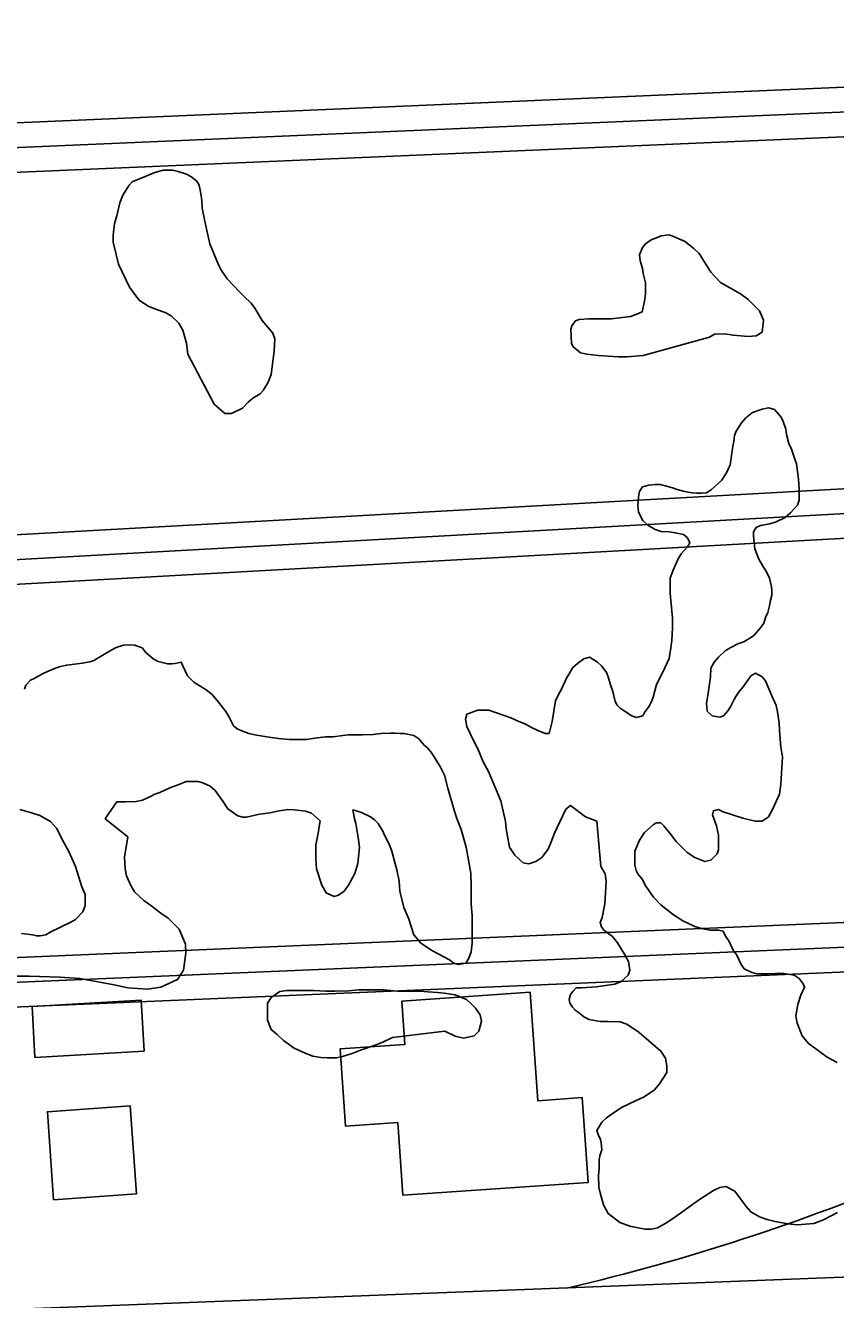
# Model space of a CAD drawing. Extents: x 3313442 to 3351311, y 721974 to 747360.
# Drawn here: x 3330348 to 3330838, y 730435 to 731207 of the extents above; entities that cross this region are included whole.
import ezdxf

# ---------------------------------------------------------------- set-up
doc = ezdxf.new("R2010")
doc.units = 0
for name, color, linetype in [('V-BLDG-OTLN', 7, 'Continuous'), ('V-ROAD-CNTR', 7, 'Continuous'), ('V-SITE-VEGE', 7, 'Continuous')]:
    doc.layers.add(name, color=color, linetype=linetype)

msp = doc.modelspace()

# ---------------------------------------------------------------- linework, layer by layer
at = {"layer": 'V-BLDG-OTLN'}
for points in [[(3330576.34, 730498.64), (3330688.44, 730506.4), (3330684.89, 730557.69), (3330657.98, 730555.82), (3330653.44, 730621.4), (3330575.75, 730616.02), (3330577.56, 730589.86), (3330538.36, 730587.15), (3330541.59, 730540.49), (3330573.29, 730542.68)], [(3330351.95, 730612.85), (3330418.01, 730616.62), (3330419.77, 730585.79), (3330353.71, 730582.02)], [(3330365.02, 730495.89), (3330415.14, 730499.37), (3330411.44, 730552.64), (3330361.32, 730549.16)]]:
    msp.add_lwpolyline(points, close=True, dxfattribs=at)
at = {"layer": 'V-ROAD-CNTR'}
for points in [[(3331247.28, 731206.53), (3331221.05, 731191.78), (3331199.23, 731184.47), (3330000.61, 731132.98)], [(3331254.63, 731193.45), (3331227.16, 731178.01), (3331201.99, 731169.58), (3330001.25, 731117.99)], [(3331261.98, 731180.38), (3331233.27, 731164.24), (3331204.75, 731154.68), (3330001.89, 731103.01)], [(3329884.26, 730872.82), (3331419.56, 730958.26)], [(3329818.83, 730854.16), (3331420.4, 730943.29)], [(3329887.31, 730842.95), (3331421.23, 730928.31)], [(3329904.27, 730624.82), (3330105.48, 730632.44), (3331485.01, 730690.95), (3331526.23, 730700.15)], [(3327963.75, 730534.99), (3328531.21, 730557.86), (3330106.09, 730617.45), (3331486.97, 730676.02), (3331529.5, 730685.51)], [(3327964.36, 730520), (3328531.79, 730542.87), (3330106.69, 730602.46), (3331488.94, 730661.09), (3331532.77, 730670.87)], [(3329775.4, 730407.57), (3331545, 730476.33)]]:
    msp.add_lwpolyline(points, dxfattribs=at)
msp.add_arc((3330382.06, 731700.5), 1291.92, 283.17605, 292.91452, dxfattribs=at)
at = {"layer": 'V-SITE-VEGE'}
for points in [[(3330446.31, 731007.64), (3330445.49, 731014.24), (3330443.3, 731022.21), (3330440.83, 731026.34), (3330436.17, 731030.74), (3330432.87, 731032.67), (3330426.82, 731034.88), (3330422.7, 731036.53), (3330416.93, 731040.11), (3330415.29, 731042.04), (3330410.9, 731048.09), (3330404.31, 731062.12), (3330402.95, 731067.89), (3330401.03, 731075.32), (3330401.04, 731079.72), (3330401.87, 731086.59), (3330403.25, 731091.26), (3330405.19, 731099.23), (3330406.84, 731103.9), (3330410.7, 731109.94), (3330412.62, 731111.86), (3330417.02, 731113.78), (3330426.37, 731117.62), (3330431.32, 731118.99), (3330437.1, 731118.98), (3330440.39, 731118.15), (3330445.34, 731116.5), (3330448.09, 731115.12), (3330451.66, 731112.37), (3330453.03, 731109.89), (3330454.12, 731104.94), (3330454.67, 731100.54), (3330454.94, 731095.87), (3330456.58, 731088.17), (3330457.67, 731082.4), (3330459.58, 731074.42), (3330464.79, 731061.77), (3330466.71, 731058.19), (3330470, 731053.24), (3330477.42, 731045.26), (3330480.16, 731042.78), (3330484.56, 731038.38), (3330486.75, 731035.35), (3330491.14, 731027.93), (3330497.73, 731020.22), (3330498.83, 731016.92), (3330498.54, 731009.5), (3330496.6, 730995.21), (3330494.67, 730990.26), (3330491.91, 730985.59), (3330489.99, 730983.67), (3330485.58, 730980.93), (3330482.83, 730978.46), (3330479.26, 730974.89), (3330472.66, 730971.6), (3330468.53, 730971.6), (3330462.21, 730977.38)], [(3330721.75, 731006.76), (3330712.13, 731005.94), (3330706.63, 731005.95), (3330694.54, 731006.79), (3330687.67, 731007.62), (3330683.81, 731008.45), (3330679.15, 731012.31), (3330678.33, 731014.23), (3330678.06, 731022.75), (3330678.62, 731024.68), (3330680.82, 731027.7), (3330683.02, 731028.52), (3330688.79, 731029.06), (3330702.54, 731029.05), (3330714.08, 731030.41), (3330717.93, 731031.78), (3330721.23, 731033.15), (3330722.62, 731039.74), (3330723.17, 731044.14), (3330723.18, 731050.74), (3330721.81, 731056.51), (3330721.27, 731059.54), (3330719.9, 731064.21), (3330719.63, 731067.79), (3330721.28, 731072.18), (3330723.21, 731074.38), (3330726.51, 731076.85), (3330729.81, 731077.94), (3330732.56, 731079.32), (3330737.23, 731079.86), (3330739.71, 731079.03), (3330743.28, 731077.38), (3330746.85, 731076), (3330752.34, 731071.6), (3330755.64, 731068.57), (3330762.77, 731057.29), (3330768.54, 731050.96), (3330780.62, 731044.07), (3330785.29, 731040.77), (3330792.16, 731033.89), (3330794.62, 731028.11), (3330793.79, 731020.96), (3330790.21, 731018.77), (3330785.27, 731018.22), (3330776.19, 731019.06), (3330771.25, 731019.89), (3330764.92, 731019.62), (3330761.9, 731017.98)], [(3330570.06, 730594.05), (3330564.29, 730591.31), (3330559.61, 730589.39), (3330550.81, 730586.37), (3330545.58, 730584.46), (3330539.81, 730582.54), (3330536.24, 730581.72), (3330530.46, 730581.73), (3330526.62, 730582), (3330521.94, 730582.84), (3330517.27, 730584.49), (3330510.68, 730587.52), (3330504.08, 730592.2), (3330500.24, 730595.78), (3330496.67, 730598.81), (3330494.48, 730604.58), (3330494.49, 730614.76), (3330496.7, 730618.32), (3330501.92, 730621.9), (3330506.05, 730622.44), (3330522.54, 730622.42), (3330529.69, 730622.14), (3330535.18, 730622.13), (3330543.71, 730622.39), (3330549.75, 730622.94), (3330564.87, 730622.92), (3330572.84, 730622.08), (3330586.87, 730622.07), (3330591.54, 730621.79), (3330597.31, 730621.23), (3330601.43, 730620.95), (3330608.03, 730619.84), (3330614.9, 730617.08), (3330617.92, 730614.33), (3330620.39, 730611.86), (3330623.13, 730607.73), (3330623.95, 730603.88), (3330622.29, 730597.83), (3330619.54, 730595.09), (3330612.95, 730593.72), (3330608, 730594.83), (3330601.68, 730597.86)]]:
    msp.add_lwpolyline(points, close=True, dxfattribs=at)
for points in [[(3330681.94, 730820.43), (3330685.79, 730823.17), (3330689.37, 730824.27), (3330694.04, 730821.24), (3330696.79, 730818.76), (3330699.53, 730814.91), (3330700.62, 730812.43), (3330701.99, 730807.48), (3330703.36, 730803.36), (3330704.73, 730797.31), (3330706.1, 730795.11), (3330708.02, 730793.18), (3330711.87, 730790.7), (3330714.62, 730788.77), (3330717.64, 730787.67), (3330721.49, 730788.77), (3330722.59, 730790.69), (3330725.34, 730794.53), (3330727, 730797.83), (3330727.82, 730800.03), (3330728.93, 730804.7), (3330729.76, 730807.72), (3330733.62, 730815.14), (3330737.48, 730823.38), (3330738.58, 730829.98), (3330739.14, 730834.38), (3330739.42, 730842.07), (3330739.43, 730847.85), (3330738.07, 730862.97), (3330738.08, 730872.04), (3330740.01, 730876.98), (3330742.77, 730883.31), (3330744.7, 730886.87), (3330748.55, 730890.99), (3330749.93, 730893.47), (3330748.56, 730896.49), (3330746.09, 730898.42), (3330741.14, 730899.53), (3330737.57, 730900.08), (3330732.62, 730900.36), (3330729.05, 730901.46), (3330724.65, 730904.21), (3330721.63, 730906.97), (3330718.89, 730911.92), (3330718.62, 730916.05), (3330718.9, 730921.27), (3330719.45, 730924.57), (3330721.38, 730927.31), (3330725.23, 730928.41), (3330729.08, 730928.68), (3330732.1, 730928.67), (3330736.77, 730927.57), (3330739.52, 730926.74), (3330742.27, 730925.64), (3330746.67, 730924.53), (3330751.34, 730923.7), (3330754.09, 730923.43), (3330757.11, 730923.42), (3330760.14, 730923.69), (3330763.16, 730925.61), (3330769.22, 730931.1), (3330772.25, 730935.77), (3330774.45, 730940.72), (3330776.11, 730951.99), (3330776.67, 730954.73), (3330776.95, 730958.31), (3330778.05, 730961.06), (3330781.35, 730966), (3330783.83, 730969.02), (3330787.96, 730972.32), (3330793.74, 730974.23), (3330797.58, 730975.05), (3330801.16, 730974.22), (3330805.28, 730969.55), (3330806.37, 730966.8), (3330808.02, 730962.12), (3330808.56, 730959.09), (3330809.93, 730953.6), (3330811.57, 730950.02), (3330813.77, 730943.42), (3330814.59, 730941.22), (3330815.68, 730931.87), (3330816.22, 730925.82), (3330816.21, 730919.23), (3330815.11, 730916.2), (3330810.98, 730911.53), (3330807.68, 730908.79), (3330802.17, 730906.05), (3330798.33, 730904.95), (3330792.83, 730903.86), (3330790.08, 730902.77), (3330788.42, 730900.02), (3330788.42, 730897.54), (3330789.24, 730889.85), (3330791.7, 730883.52), (3330793.9, 730879.67), (3330796.64, 730875.54), (3330798.29, 730871.97), (3330799.38, 730866.74), (3330799.65, 730864.27), (3330799.65, 730861.79)], [(3330799.65, 730861.79), (3330798.54, 730857.95), (3330798.26, 730855.2), (3330797.16, 730851.35), (3330795.78, 730848.33), (3330794.68, 730844.76), (3330792.75, 730842.01), (3330788.9, 730837.62), (3330787.25, 730836.24), (3330782.57, 730833.5), (3330778.99, 730832.4), (3330774.32, 730829.94), (3330771.29, 730828.02), (3330767.44, 730824.17), (3330764.69, 730821.15), (3330762.76, 730817.58), (3330762.48, 730812.36), (3330760.82, 730801.09), (3330759.98, 730796.42), (3330760.53, 730791.47), (3330763.55, 730788.72), (3330768.22, 730787.88), (3330770.42, 730788.71), (3330773.17, 730792), (3330775.1, 730795.02), (3330776.75, 730798.59), (3330777.85, 730800.52), (3330779.78, 730803.54), (3330782.26, 730806.28), (3330785.02, 730810.41), (3330786.94, 730812.88), (3330789.7, 730814.52), (3330793.81, 730812.32), (3330795.74, 730809.84), (3330799.57, 730800.77), (3330802.31, 730794.99), (3330803.14, 730791.14), (3330803.95, 730784.54), (3330804.22, 730779.87), (3330805.03, 730769.7), (3330805.58, 730766.12), (3330806.13, 730764.2), (3330805.85, 730760.35), (3330805.56, 730754.03), (3330805.01, 730747.43), (3330804.18, 730741.38), (3330800.04, 730732.04), (3330797.56, 730727.65), (3330793.71, 730724.9), (3330789.59, 730724.91), (3330782.16, 730726.84), (3330770.08, 730730.7), (3330767.33, 730732.08), (3330764.3, 730731.26), (3330763.75, 730728.79), (3330766.22, 730722.19), (3330767.31, 730716.41), (3330767.3, 730707.62), (3330766.47, 730705.15), (3330762.62, 730701.3), (3330759.04, 730700.48)], [(3330347.38, 730804.89), (3330348.21, 730807.36), (3330350.96, 730810.38), (3330352.88, 730811.2), (3330358.38, 730814.22), (3330361.41, 730815.59), (3330366.08, 730817.51), (3330369.11, 730818.6), (3330372.96, 730819.42), (3330379.28, 730820.24), (3330382.31, 730820.51), (3330386.98, 730821.33), (3330389.46, 730822.15), (3330400.19, 730828.74), (3330402.94, 730830.11), (3330407.33, 730831.48), (3330410.91, 730831.75), (3330413.93, 730831.47), (3330418.6, 730829.82), (3330420.8, 730827.06), (3330425.19, 730823.21), (3330428.22, 730821.56), (3330433.99, 730820.18), (3330436.46, 730820.17), (3330438.66, 730820.45)], [(3330438.66, 730820.45), (3330442.23, 730821.27), (3330443.06, 730819.34), (3330446.08, 730813.01), (3330449.92, 730809.16), (3330457.33, 730804.48), (3330460.91, 730801.72), (3330464.75, 730797.05), (3330469.14, 730791.27), (3330471.06, 730788.24)], [(3330707.65, 730482), (3330700.51, 730487.51), (3330697.77, 730492.73), (3330695.85, 730499.33), (3330695.03, 730503.46), (3330694.76, 730510.6), (3330695.04, 730514.73), (3330695.05, 730519.95), (3330695.6, 730522.42), (3330696.71, 730526), (3330696.44, 730530.4), (3330695.89, 730532.32), (3330694.52, 730535.34), (3330693.7, 730537.82), (3330696.73, 730542.77), (3330699.48, 730545.51), (3330704.98, 730549.35), (3330709.11, 730551.82), (3330717.08, 730555.66), (3330722.04, 730557.85), (3330728.36, 730562.24), (3330731.67, 730566.09), (3330736.07, 730572.96), (3330736.08, 730576.81), (3330735.26, 730581.48), (3330732.51, 730585.88), (3330719.33, 730597.17), (3330711.92, 730602.12), (3330707.79, 730603.5), (3330700.65, 730603.79), (3330695.7, 730603.79), (3330689.1, 730604.9), (3330685.81, 730606.55), (3330682.51, 730609.31), (3330680.59, 730610.68), (3330678.94, 730612.34), (3330677.3, 730614.81), (3330677.02, 730617.01), (3330677.85, 730620.03), (3330679.23, 730621.95), (3330681.16, 730624.15), (3330684.73, 730624.15), (3330693.25, 730624.69), (3330697.65, 730625.23), (3330704.52, 730626.32), (3330708.38, 730627.97), (3330712.78, 730631.81), (3330713.6, 730634.83), (3330712.79, 730640.06), (3330710.59, 730644.18), (3330706.2, 730651.34), (3330703.19, 730655.19), (3330697.97, 730659.05), (3330696.6, 730660.97), (3330695.77, 730663.72), (3330696.88, 730666.74), (3330698.54, 730674.99), (3330699.38, 730688.46), (3330698.83, 730693.13), (3330696.09, 730697.53), (3330693.65, 730725.02), (3330686.78, 730727.51), (3330677.71, 730734.39), (3330674.96, 730732.2), (3330668.07, 730717.63), (3330666.14, 730712.41), (3330664.21, 730708.02), (3330660.36, 730703.07), (3330656.78, 730700.6), (3330652.66, 730699.23), (3330649.08, 730699.79), (3330644.14, 730704.46), (3330640.85, 730709.15), (3330638.94, 730720.42), (3330638.39, 730724.81), (3330635.66, 730737.19), (3330632.37, 730744.89), (3330628.26, 730755.07), (3330624.97, 730760.84), (3330621.68, 730768.82), (3330619.21, 730773.49), (3330615.1, 730782.3), (3330614.28, 730786.7), (3330615.11, 730789.72), (3330621.71, 730792.19), (3330628.3, 730792.18), (3330641.77, 730787.49), (3330646.44, 730785.28), (3330649.74, 730784.18), (3330654.68, 730781.43), (3330657.7, 730780.05), (3330662.37, 730778.11), (3330664.85, 730778.11), (3330666.78, 730785.26), (3330668.72, 730797.9), (3330670.65, 730802.02), (3330672.3, 730804.77), (3330675.61, 730811.91), (3330676.99, 730814.11), (3330679.19, 730817.95), (3330681.94, 730820.43)], [(3330471.06, 730788.24), (3330473.8, 730782.74), (3330476, 730780.81), (3330479.84, 730779.16), (3330483.14, 730778.06), (3330487.81, 730776.95), (3330496.61, 730775.57), (3330501.01, 730775.01), (3330507.6, 730774.45), (3330518.05, 730774.44), (3330523, 730775.26), (3330529.6, 730776.08), (3330534.27, 730776.07), (3330540.04, 730776.89), (3330543.34, 730777.16), (3330551.86, 730777.15), (3330558.46, 730777.42), (3330563.14, 730777.96), (3330568.64, 730778.23), (3330571.66, 730778.23), (3330574.68, 730777.95), (3330577.16, 730777.94), (3330582.93, 730776.84), (3330585.95, 730774.91), (3330589.52, 730770.78), (3330591.17, 730769.41), (3330593.91, 730766.1), (3330599.12, 730757.58), (3330601.59, 730752.9), (3330603.51, 730744.93), (3330607.34, 730731.73), (3330608.98, 730726.5), (3330611.72, 730719.9), (3330614.73, 730709.18), (3330617.46, 730693.5), (3330617.73, 730686.08), (3330617.72, 730674.81), (3330618.26, 730667.94), (3330618.24, 730651.17), (3330617.68, 730645.95), (3330616.31, 730642.1), (3330614.37, 730639.08), (3330609.97, 730638.26), (3330607.23, 730639.09), (3330604.48, 730641.01), (3330594.31, 730646.52), (3330587.17, 730651.21), (3330583.06, 730656.16), (3330579.77, 730666.33), (3330577.03, 730672.66), (3330574.57, 730682.56), (3330574.03, 730688.61), (3330572.66, 730695.48), (3330571.56, 730699.88), (3330569.65, 730706.76), (3330568, 730711.16), (3330564.99, 730716.93), (3330564.17, 730718.86), (3330561.42, 730723.53), (3330559.23, 730725.74), (3330556.75, 730727.66), (3330551.26, 730730.15), (3330546.04, 730731.8), (3330547.13, 730726.3), (3330547.95, 730723.55), (3330549.32, 730715.03), (3330550.13, 730709.25), (3330549.02, 730699.36), (3330547.37, 730693.31), (3330543.51, 730686.17), (3330540.75, 730682.6), (3330537.45, 730680.13), (3330534.7, 730679.31), (3330530.03, 730681.51), (3330527.29, 730686.19), (3330524, 730696.09), (3330523.73, 730702.69), (3330523.75, 730710.66), (3330525.4, 730718.63), (3330525.68, 730721.66), (3330526.24, 730725.23), (3330521.02, 730729.91), (3330517.45, 730731.01), (3330510.85, 730731.84), (3330506.73, 730732.12), (3330500.4, 730731.03), (3330496, 730729.93), (3330489.68, 730729.12), (3330481.71, 730727.48), (3330479.51, 730727.48), (3330476.49, 730728.31), (3330470.44, 730732.44), (3330467.42, 730737.12), (3330462.76, 730743.45), (3330459.74, 730746.2), (3330455.34, 730748.13), (3330452.32, 730748.96), (3330445.17, 730748.96), (3330441.32, 730747.32), (3330435.27, 730745.13), (3330429.22, 730742.39)], [(3330429.22, 730742.39), (3330426.2, 730741.29), (3330423.17, 730739.64), (3330418.77, 730737.72), (3330414.92, 730736.91), (3330408.32, 730736.64), (3330403.37, 730736.64), (3330398.14, 730729.5), (3330396.21, 730726.48), (3330409.95, 730715.47), (3330408, 730703.1), (3330408.27, 730696.23), (3330409.09, 730691.83), (3330411.83, 730686.05), (3330414.03, 730682.2), (3330419.52, 730676.97), (3330423.92, 730673.94), (3330429.96, 730669.26), (3330434.35, 730666.23), (3330440.94, 730659.63), (3330444.78, 730650.55), (3330445.05, 730645.06), (3330443.66, 730634.88), (3330440.08, 730629.12), (3330429.9, 730624.46), (3330421.93, 730623.36), (3330409.84, 730624.21), (3330401.59, 730625.86), (3330380.98, 730629.74), (3330368.88, 730630.58), (3330350.19, 730631.15), (3330342.77, 730631.16)], [(3330345.55, 730656.99), (3330352.15, 730656.16), (3330354.62, 730655.61), (3330356.82, 730655.61), (3330360.39, 730656.15), (3330362.87, 730657.8), (3330375.52, 730663.83), (3330378.27, 730665.48), (3330382.68, 730670.15), (3330384.06, 730673.99), (3330384.06, 730680.59), (3330382.15, 730685.27), (3330380.23, 730691.04), (3330378.31, 730697.64), (3330374.2, 730706.72), (3330370.91, 730712.49), (3330366.79, 730720.74), (3330363.22, 730724.87), (3330356.63, 730728.45), (3330351.69, 730730.11), (3330344.54, 730732.04)], [(3330759.04, 730700.48), (3330753, 730702.96), (3330748.33, 730705.99), (3330741.74, 730712.6), (3330738.45, 730717), (3330734.33, 730722.22), (3330732.41, 730723.88), (3330729.66, 730723.88), (3330727.73, 730722.78), (3330722.5, 730718.12), (3330719.48, 730713.45), (3330716.72, 730706.85), (3330716.71, 730698.33), (3330717.53, 730695.03), (3330718.62, 730693.11), (3330721.1, 730689.8), (3330723.29, 730685.68), (3330727.95, 730679.08), (3330732.35, 730674.4), (3330740.04, 730668.34), (3330745.81, 730664.76), (3330752.95, 730661.18), (3330757.07, 730660.07), (3330762.29, 730658.97), (3330767.52, 730658.96), (3330770.26, 730658.41), (3330771.63, 730655.38), (3330773.55, 730652.63), (3330776.3, 730646.85), (3330778.49, 730643.83), (3330780.96, 730638.33), (3330782.88, 730635.57), (3330787.55, 730633.37), (3330790.57, 730632.54), (3330796.9, 730632.54), (3330801.85, 730632.8), (3330806.79, 730632.8), (3330813.11, 730631.69), (3330816.13, 730629.76), (3330818.6, 730626.46), (3330819.43, 730624.54), (3330817.22, 730619.59), (3330815.29, 730614.09), (3330814.19, 730607.22), (3330815, 730602.83), (3330818.02, 730595.12), (3330821.86, 730590.45), (3330828.45, 730585.49), (3330833.12, 730582.19), (3330839.16, 730578.88)], [(3330839.33, 730488.16), (3330830.8, 730483.78), (3330825.03, 730481.58), (3330814.86, 730480.77), (3330809.36, 730481.33), (3330801.66, 730482.71), (3330796.72, 730483.82), (3330792.05, 730485.47), (3330786.83, 730488.5), (3330784.08, 730491.81), (3330777.22, 730501.16), (3330771.73, 730503.92), (3330768.15, 730503.37), (3330764.3, 730501.45), (3330755.77, 730495.96), (3330740.09, 730484.71), (3330735.41, 730481.69), (3330730.46, 730478.95), (3330726.89, 730478.13), (3330722.76, 730478.13), (3330713.69, 730479.79), (3330707.65, 730482)]]:
    msp.add_lwpolyline(points, dxfattribs=at)

doc.saveas('drawing.dxf')
